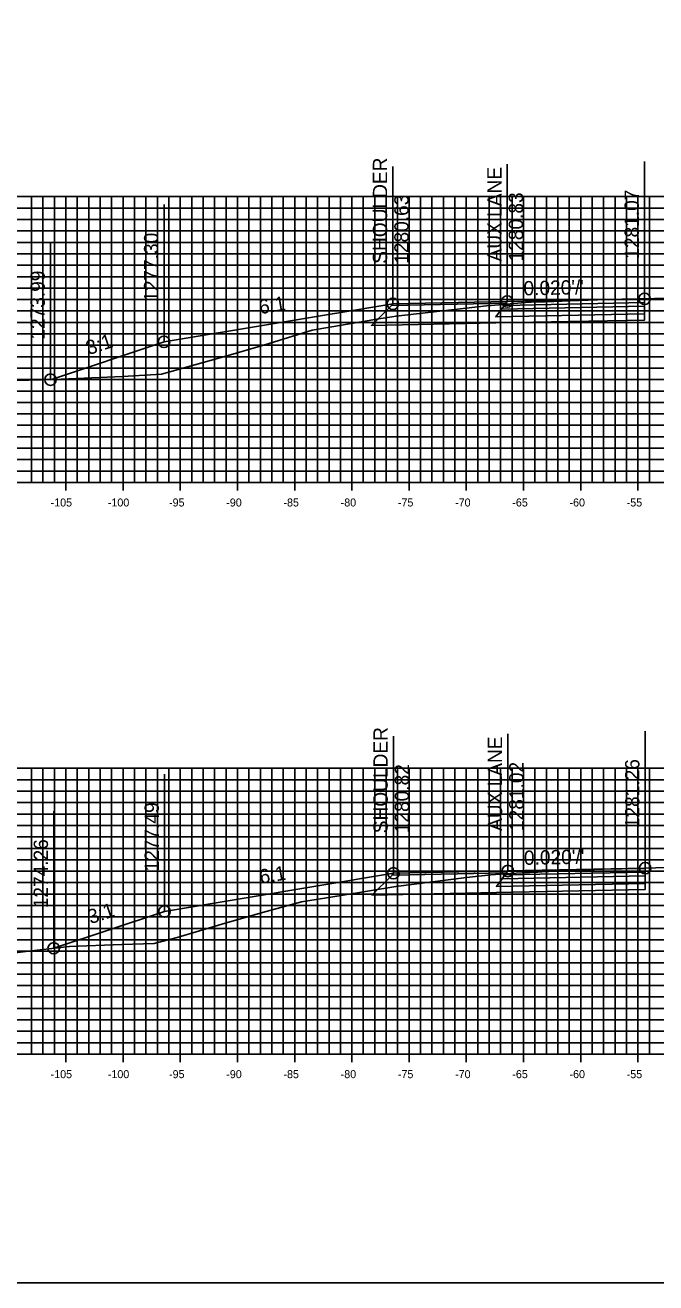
# Model space of a CAD drawing. Extents: x 674939 to 678919, y 750652 to 765176.
# Drawn here: x 678640 to 678695.1, y 762886.3 to 762996.3 of the extents above; entities that cross this region are included whole.
import ezdxf

# ---------------------------------------------------------------- set-up
doc = ezdxf.new("R2010")
doc.units = 0
for name, color, linetype in [('R_Alt Surface', 7, 'Continuous'), ('R_Axis', 7, 'Continuous'), ('R_Axis Annot', 7, 'Continuous'), ('R_Exist Surface', 7, 'Continuous'), ('R_Fin Surface', 7, 'Continuous'), ('R_Grid', 7, 'Continuous'), ('R_No Plot', 7, 'Continuous'), ('R_Proposed Const Limits', 7, 'Continuous'), ('R_Xsect Elev', 7, 'Continuous'), ('R_Xsect Slope', 7, 'Continuous')]:
    doc.layers.add(name, color=color, linetype=linetype)

msp = doc.modelspace()

# ---------------------------------------------------------------- linework, layer by layer
at = {"layer": 'R_Alt Surface'}
for points in [[(678694.11, 762971.04), (678694.11, 762970.5), (678681.11, 762970.24), (678670.24, 762970.02), (678671.99, 762971.77)], [(678694.16, 762921.23), (678694.16, 762920.69), (678681.16, 762920.42), (678670.28, 762920.2), (678672.04, 762921.95)]]:
    msp.add_lwpolyline(points, dxfattribs=at)
for points in [[(678694.11, 762971.7), (678694.11, 762971.04), (678681.11, 762970.78), (678681.61, 762971.45)], [(678694.11, 762972.03), (678694.11, 762971.7), (678681.61, 762971.45), (678681.86, 762971.78)], [(678694.16, 762921.89), (678694.16, 762921.23), (678681.16, 762920.96), (678681.66, 762921.63)], [(678694.16, 762922.22), (678694.16, 762921.89), (678681.66, 762921.63), (678681.91, 762921.97)]]:
    msp.add_lwpolyline(points, close=True, dxfattribs=at)
at = {"layer": 'R_Axis'}
for p, q in [((678643.53, 762955.59), (678643.53, 762956.99)), ((678648.53, 762955.59), (678648.53, 762956.99)), ((678653.53, 762955.59), (678653.53, 762956.99)), ((678658.53, 762955.59), (678658.53, 762956.99)), ((678663.53, 762955.59), (678663.53, 762956.99)), ((678668.53, 762955.59), (678668.53, 762956.99)), ((678673.53, 762955.59), (678673.53, 762956.99)), ((678678.53, 762955.59), (678678.53, 762956.99)), ((678683.53, 762955.59), (678683.53, 762956.99)), ((678688.53, 762955.59), (678688.53, 762956.99)), ((678693.53, 762955.59), (678693.53, 762956.99)), ((678598.53, 762956.29), (678898.53, 762956.29)), ((678598.53, 762906.29), (678898.53, 762906.29)), ((678643.53, 762905.59), (678643.53, 762906.99)), ((678648.53, 762905.59), (678648.53, 762906.99)), ((678653.53, 762905.59), (678653.53, 762906.99)), ((678658.53, 762905.59), (678658.53, 762906.99)), ((678663.53, 762905.59), (678663.53, 762906.99)), ((678668.53, 762905.59), (678668.53, 762906.99)), ((678673.53, 762905.59), (678673.53, 762906.99)), ((678678.53, 762905.59), (678678.53, 762906.99)), ((678683.53, 762905.59), (678683.53, 762906.99)), ((678688.53, 762905.59), (678688.53, 762906.99)), ((678693.53, 762905.59), (678693.53, 762906.99))]:
    msp.add_line(p, q, dxfattribs=at)
at = {"layer": 'R_Exist Surface'}
for points in [[(678638.13, 762965.18), (678642.45, 762965.29), (678648.49, 762965.56), (678651.89, 762965.76), (678657.71, 762967.39), (678658.61, 762967.66), (678661.29, 762968.44), (678665.06, 762969.6), (678670.88, 762970.59), (678672.39, 762970.85), (678680.3, 762971.73), (678680.58, 762971.76), (678680.69, 762971.77), (678684.03, 762972.06), (678684.2, 762972.06), (678685.39, 762972.1), (678686.17, 762972.13), (678686.89, 762972.15), (678687.61, 762972.19), (678690.79, 762972.28), (678692.12, 762972.32), (678693.57, 762972.35), (678694.08, 762972.36), (678694.11, 762972.36), (678694.99, 762972.39), (678700.01, 762972.56)], [(678636.51, 762914.82), (678640.26, 762915.29), (678643.84, 762915.71), (678648.42, 762915.88), (678651.25, 762915.97), (678653.25, 762916.5), (678657.16, 762917.66), (678660.73, 762918.68), (678664.12, 762919.62), (678667.58, 762920.17), (678672.36, 762920.96), (678678.54, 762921.73), (678680.68, 762921.98), (678681.87, 762922.06), (678683.94, 762922.19), (678684.08, 762922.19), (678684.78, 762922.22), (678685.15, 762922.25), (678687.48, 762922.34), (678690.43, 762922.46), (678692.14, 762922.51), (678692.92, 762922.53), (678693.89, 762922.54), (678694.05, 762922.54), (678694.16, 762922.55), (678697.91, 762922.66)]]:
    msp.add_lwpolyline(points, dxfattribs=at)
at = {"layer": 'R_Fin Surface'}
for points in [[(678642.19, 762965.28), (678652.11, 762968.59), (678672.11, 762971.92), (678682.11, 762972.12), (678694.11, 762972.36)], [(678672.11, 762971.92), (678682.11, 762972.12), (678694.11, 762972.36)], [(678672.11, 762971.92), (678672.11, 762971.92)], [(678642.47, 762915.55), (678652.16, 762918.77), (678672.16, 762922.11), (678682.16, 762922.31), (678694.16, 762922.55)], [(678672.16, 762922.11), (678682.16, 762922.31), (678694.16, 762922.55)], [(678672.16, 762922.11), (678672.16, 762922.11)]]:
    msp.add_lwpolyline(points, dxfattribs=at)
for points in [[(678682.11, 762972.12), (678672.11, 762971.92), (678671.99, 762971.77), (678682, 762971.96)], [(678694.11, 762972.36), (678694.11, 762972.03), (678681.86, 762971.78), (678682.11, 762972.12)], [(678682.16, 762922.31), (678672.16, 762922.11), (678672.04, 762921.95), (678682.04, 762922.15)], [(678694.16, 762922.55), (678694.16, 762922.22), (678681.91, 762921.97), (678682.16, 762922.31)]]:
    msp.add_lwpolyline(points, close=True, dxfattribs=at)
at = {"layer": 'R_Grid'}
for p, q in [((678598.53, 762981.29), (678898.53, 762981.29)), ((678640.53, 762956.29), (678640.53, 762981.29)), ((678641.53, 762956.29), (678641.53, 762981.29)), ((678642.53, 762956.29), (678642.53, 762981.29)), ((678643.53, 762956.29), (678643.53, 762981.29)), ((678644.53, 762956.29), (678644.53, 762981.29)), ((678645.53, 762956.29), (678645.53, 762981.29)), ((678646.53, 762956.29), (678646.53, 762981.29)), ((678647.53, 762956.29), (678647.53, 762981.29)), ((678648.53, 762956.29), (678648.53, 762981.29)), ((678649.53, 762956.29), (678649.53, 762981.29)), ((678650.53, 762956.29), (678650.53, 762981.29)), ((678651.53, 762956.29), (678651.53, 762981.29)), ((678652.53, 762956.29), (678652.53, 762981.29)), ((678653.53, 762956.29), (678653.53, 762981.29)), ((678654.53, 762956.29), (678654.53, 762981.29)), ((678655.53, 762956.29), (678655.53, 762981.29)), ((678656.53, 762956.29), (678656.53, 762981.29)), ((678657.53, 762956.29), (678657.53, 762981.29)), ((678658.53, 762956.29), (678658.53, 762981.29)), ((678659.53, 762956.29), (678659.53, 762981.29)), ((678660.53, 762956.29), (678660.53, 762981.29)), ((678661.53, 762956.29), (678661.53, 762981.29)), ((678662.53, 762956.29), (678662.53, 762981.29)), ((678663.53, 762956.29), (678663.53, 762981.29)), ((678664.53, 762956.29), (678664.53, 762981.29)), ((678665.53, 762956.29), (678665.53, 762981.29)), ((678666.53, 762956.29), (678666.53, 762981.29)), ((678667.53, 762956.29), (678667.53, 762981.29)), ((678668.53, 762956.29), (678668.53, 762981.29)), ((678669.53, 762956.29), (678669.53, 762981.29)), ((678670.53, 762956.29), (678670.53, 762981.29)), ((678671.53, 762956.29), (678671.53, 762981.29)), ((678672.53, 762956.29), (678672.53, 762981.29)), ((678673.53, 762956.29), (678673.53, 762981.29)), ((678674.53, 762956.29), (678674.53, 762981.29)), ((678675.53, 762956.29), (678675.53, 762981.29)), ((678676.53, 762956.29), (678676.53, 762981.29)), ((678677.53, 762956.29), (678677.53, 762981.29)), ((678678.53, 762956.29), (678678.53, 762981.29)), ((678679.53, 762956.29), (678679.53, 762981.29)), ((678680.53, 762956.29), (678680.53, 762981.29)), ((678681.53, 762956.29), (678681.53, 762981.29)), ((678682.53, 762956.29), (678682.53, 762981.29)), ((678683.53, 762956.29), (678683.53, 762981.29)), ((678684.53, 762956.29), (678684.53, 762981.29)), ((678685.53, 762956.29), (678685.53, 762981.29)), ((678686.53, 762956.29), (678686.53, 762981.29)), ((678687.53, 762956.29), (678687.53, 762981.29)), ((678688.53, 762956.29), (678688.53, 762981.29)), ((678689.53, 762956.29), (678689.53, 762981.29)), ((678690.53, 762956.29), (678690.53, 762981.29)), ((678691.53, 762956.29), (678691.53, 762981.29)), ((678692.53, 762956.29), (678692.53, 762981.29)), ((678693.53, 762956.29), (678693.53, 762981.29)), ((678694.53, 762956.29), (678694.53, 762981.29)), ((678598.53, 762980.29), (678898.53, 762980.29)), ((678598.53, 762979.29), (678898.53, 762979.29)), ((678598.53, 762978.29), (678898.53, 762978.29)), ((678598.53, 762977.29), (678898.53, 762977.29)), ((678598.53, 762976.29), (678898.53, 762976.29)), ((678598.53, 762975.29), (678898.53, 762975.29)), ((678598.53, 762974.29), (678898.53, 762974.29)), ((678598.53, 762973.29), (678898.53, 762973.29)), ((678598.53, 762972.29), (678898.53, 762972.29)), ((678598.53, 762971.29), (678898.53, 762971.29)), ((678598.53, 762970.29), (678898.53, 762970.29)), ((678598.53, 762969.29), (678898.53, 762969.29)), ((678598.53, 762968.29), (678898.53, 762968.29)), ((678598.53, 762967.29), (678898.53, 762967.29)), ((678598.53, 762966.29), (678898.53, 762966.29)), ((678598.53, 762965.29), (678898.53, 762965.29)), ((678598.53, 762964.29), (678898.53, 762964.29)), ((678598.53, 762963.29), (678898.53, 762963.29)), ((678598.53, 762962.29), (678898.53, 762962.29)), ((678598.53, 762961.29), (678898.53, 762961.29)), ((678598.53, 762960.29), (678898.53, 762960.29)), ((678598.53, 762959.29), (678898.53, 762959.29)), ((678598.53, 762958.29), (678898.53, 762958.29)), ((678598.53, 762957.29), (678898.53, 762957.29)), ((678598.53, 762956.29), (678898.53, 762956.29)), ((678598.53, 762931.29), (678898.53, 762931.29)), ((678640.53, 762906.29), (678640.53, 762931.29)), ((678641.53, 762906.29), (678641.53, 762931.29)), ((678642.53, 762906.29), (678642.53, 762931.29)), ((678643.53, 762906.29), (678643.53, 762931.29)), ((678644.53, 762906.29), (678644.53, 762931.29)), ((678645.53, 762906.29), (678645.53, 762931.29)), ((678646.53, 762906.29), (678646.53, 762931.29)), ((678647.53, 762906.29), (678647.53, 762931.29)), ((678648.53, 762906.29), (678648.53, 762931.29)), ((678649.53, 762906.29), (678649.53, 762931.29)), ((678650.53, 762906.29), (678650.53, 762931.29)), ((678651.53, 762906.29), (678651.53, 762931.29)), ((678652.53, 762906.29), (678652.53, 762931.29)), ((678653.53, 762906.29), (678653.53, 762931.29)), ((678654.53, 762906.29), (678654.53, 762931.29)), ((678655.53, 762906.29), (678655.53, 762931.29)), ((678656.53, 762906.29), (678656.53, 762931.29)), ((678657.53, 762906.29), (678657.53, 762931.29)), ((678658.53, 762906.29), (678658.53, 762931.29)), ((678659.53, 762906.29), (678659.53, 762931.29)), ((678660.53, 762906.29), (678660.53, 762931.29)), ((678661.53, 762906.29), (678661.53, 762931.29)), ((678662.53, 762906.29), (678662.53, 762931.29)), ((678663.53, 762906.29), (678663.53, 762931.29)), ((678664.53, 762906.29), (678664.53, 762931.29)), ((678665.53, 762906.29), (678665.53, 762931.29)), ((678666.53, 762906.29), (678666.53, 762931.29)), ((678667.53, 762906.29), (678667.53, 762931.29)), ((678668.53, 762906.29), (678668.53, 762931.29)), ((678669.53, 762906.29), (678669.53, 762931.29)), ((678670.53, 762906.29), (678670.53, 762931.29)), ((678671.53, 762906.29), (678671.53, 762931.29)), ((678672.53, 762906.29), (678672.53, 762931.29)), ((678673.53, 762906.29), (678673.53, 762931.29)), ((678674.53, 762906.29), (678674.53, 762931.29)), ((678675.53, 762906.29), (678675.53, 762931.29)), ((678676.53, 762906.29), (678676.53, 762931.29)), ((678677.53, 762906.29), (678677.53, 762931.29)), ((678678.53, 762906.29), (678678.53, 762931.29)), ((678679.53, 762906.29), (678679.53, 762931.29)), ((678680.53, 762906.29), (678680.53, 762931.29)), ((678681.53, 762906.29), (678681.53, 762931.29)), ((678682.53, 762906.29), (678682.53, 762931.29)), ((678683.53, 762906.29), (678683.53, 762931.29)), ((678684.53, 762906.29), (678684.53, 762931.29)), ((678685.53, 762906.29), (678685.53, 762931.29)), ((678686.53, 762906.29), (678686.53, 762931.29)), ((678687.53, 762906.29), (678687.53, 762931.29)), ((678688.53, 762906.29), (678688.53, 762931.29)), ((678689.53, 762906.29), (678689.53, 762931.29)), ((678690.53, 762906.29), (678690.53, 762931.29)), ((678691.53, 762906.29), (678691.53, 762931.29)), ((678692.53, 762906.29), (678692.53, 762931.29)), ((678693.53, 762906.29), (678693.53, 762931.29)), ((678694.53, 762906.29), (678694.53, 762931.29)), ((678598.53, 762930.29), (678898.53, 762930.29)), ((678598.53, 762929.29), (678898.53, 762929.29)), ((678598.53, 762928.29), (678898.53, 762928.29)), ((678598.53, 762927.29), (678898.53, 762927.29)), ((678598.53, 762926.29), (678898.53, 762926.29)), ((678598.53, 762925.29), (678898.53, 762925.29)), ((678598.53, 762924.29), (678898.53, 762924.29)), ((678598.53, 762923.29), (678898.53, 762923.29)), ((678598.53, 762922.29), (678898.53, 762922.29)), ((678598.53, 762921.29), (678898.53, 762921.29)), ((678598.53, 762920.29), (678898.53, 762920.29)), ((678598.53, 762919.29), (678898.53, 762919.29)), ((678598.53, 762918.29), (678898.53, 762918.29)), ((678598.53, 762917.29), (678898.53, 762917.29)), ((678598.53, 762916.29), (678898.53, 762916.29)), ((678598.53, 762915.29), (678898.53, 762915.29)), ((678598.53, 762914.29), (678898.53, 762914.29)), ((678598.53, 762913.29), (678898.53, 762913.29)), ((678598.53, 762912.29), (678898.53, 762912.29)), ((678598.53, 762911.29), (678898.53, 762911.29)), ((678598.53, 762910.29), (678898.53, 762910.29)), ((678598.53, 762909.29), (678898.53, 762909.29)), ((678598.53, 762908.29), (678898.53, 762908.29)), ((678598.53, 762907.29), (678898.53, 762907.29)), ((678598.53, 762906.29), (678898.53, 762906.29))]:
    msp.add_line(p, q, dxfattribs=at)
at = {"layer": 'R_No Plot'}
msp.add_lwpolyline([(678578.53, 762886.29), (678918.53, 762886.29), (678918.53, 763106.29), (678578.53, 763106.29)], close=True, dxfattribs=at)
for centre in [(678672.11, 762971.92), (678672.11, 762971.92), (678682.11, 762972.12), (678694.11, 762972.36), (678652.11, 762968.59), (678642.19, 762965.28), (678672.16, 762922.11), (678672.16, 762922.11), (678682.16, 762922.31), (678694.16, 762922.55), (678652.16, 762918.77), (678642.47, 762915.55)]:
    msp.add_circle(centre, 0.5, dxfattribs=at)
at = {"layer": 'R_Proposed Const Limits'}
for points in [[(678672.11, 762971.92), (678652.11, 762968.59), (678642.19, 762965.28)], [(678672.16, 762922.11), (678652.16, 762918.77), (678642.47, 762915.55)]]:
    msp.add_lwpolyline(points, dxfattribs=at)
at = {"layer": 'R_Xsect Elev'}
for p, q in [((678694.11, 762972.36), (678694.11, 762984.36)), ((678672.11, 762971.92), (678672.11, 762983.92)), ((678682.11, 762972.12), (678682.11, 762984.12)), ((678652.11, 762968.59), (678652.11, 762980.59)), ((678642.19, 762965.28), (678642.19, 762977.28)), ((678672.16, 762922.11), (678672.16, 762934.11)), ((678682.16, 762922.31), (678682.16, 762934.31)), ((678694.16, 762922.55), (678694.16, 762934.55)), ((678652.16, 762918.77), (678652.16, 762930.77)), ((678642.47, 762915.55), (678642.47, 762927.55))]:
    msp.add_line(p, q, dxfattribs=at)

# ---------------------------------------------------------------- texts
at = {"layer": 'R_Axis Annot'}
for s, p in [('-105', (678642.2, 762954.19)), ('-100', (678647.2, 762954.19)), ('-95', (678652.55, 762954.19)), ('-90', (678657.55, 762954.19)), ('-85', (678662.55, 762954.19)), ('-80', (678667.55, 762954.19)), ('-75', (678672.55, 762954.19)), ('-70', (678677.55, 762954.19)), ('-65', (678682.55, 762954.19)), ('-60', (678687.55, 762954.19)), ('-55', (678692.55, 762954.19)), ('-105', (678642.2, 762904.19)), ('-100', (678647.2, 762904.19)), ('-95', (678652.55, 762904.19)), ('-90', (678657.55, 762904.19)), ('-85', (678662.55, 762904.19)), ('-80', (678667.55, 762904.19)), ('-75', (678672.55, 762904.19)), ('-70', (678677.55, 762904.19)), ('-65', (678682.55, 762904.19)), ('-60', (678687.55, 762904.19)), ('-55', (678692.55, 762904.19))]:
    msp.add_text(s, height=0.7, dxfattribs=at).set_placement(p)
at = {"layer": 'R_Xsect Elev'}
for s, p in [('SHOULDER', (678671.61, 762975.42)), ('AUX LANE', (678681.61, 762975.62)), ('1280.63', (678673.49, 762975.42)), ('1280.83', (678683.49, 762975.62)), ('1281.07', (678693.61, 762975.86)), ('1277.30', (678651.61, 762972.09)), ('1273.99', (678641.69, 762968.78)), ('SHOULDER', (678671.66, 762925.61)), ('AUX LANE', (678681.66, 762925.81)), ('1280.82', (678673.53, 762925.61)), ('1281.02', (678683.53, 762925.81)), ('1281.26', (678693.66, 762926.05)), ('1277.49', (678651.66, 762922.27)), ('1274.26', (678641.97, 762919.05))]:
    msp.add_text(s, height=1.25, rotation=90, dxfattribs=at).set_placement(p)
at = {"layer": 'R_Xsect Slope'}
for s, rotation, p in [("0.020'/'", 1.1458, (678683.54, 762972.65)), ('6:1', 9.4623, (678660.51, 762971)), ('3:1', 18.4349, (678645.53, 762967.42)), ("0.020'/'", 1.1458, (678683.58, 762922.84)), ('6:1', 9.4623, (678660.55, 762921.18)), ('3:1', 18.4349, (678645.69, 762917.65))]:
    msp.add_text(s, height=1.25, rotation=rotation, dxfattribs=at).set_placement(p)

doc.saveas('drawing.dxf')
